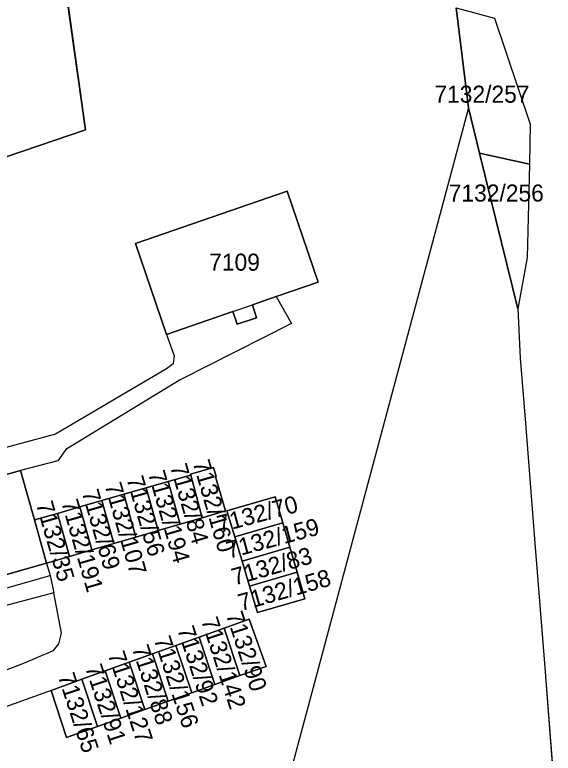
# Model space of a CAD drawing. Extents: x -266199 to -261993, y -1239047 to -1235108.
# Drawn here: x -263449.7 to -263386.5, y -1236349.9 to -1236263.2 of the extents above; entities that cross this region are included whole.
import ezdxf

# ---------------------------------------------------------------- set-up
doc = ezdxf.new("R2010")
doc.units = 0
for name, color, linetype in [('body_kn', 7, 'Continuous'), ('kladpar_druhypozemkov', 7, 'Continuous'), ('kladpar_hranice', 7, 'Continuous'), ('kladpar_parcelnecisla', 7, 'Continuous'), ('kladpar_plochy', 7, 'Continuous'), ('zappar_hrandruhpozemk', 7, 'Continuous'), ('zuob_linie', 7, 'Continuous'), ('zuob_plochy', 7, 'Continuous')]:
    doc.layers.add(name, color=color, linetype=linetype)

msp = doc.modelspace()

# ---------------------------------------------------------------- linework, layer by layer
at = {"layer": 'body_kn'}
for p, q in [((-263393.42, -1236263.62), (-263393.42, -1236263.62)), ((-263396.48, -1236274.15), (-263396.48, -1236274.15)), ((-263396.48, -1236274.15), (-263396.48, -1236274.15)), ((-263441.39, -1236276.72), (-263441.39, -1236276.72)), ((-263389.22, -1236276.07), (-263389.22, -1236276.07)), ((-263395.17, -1236279.46), (-263395.17, -1236279.46)), ((-263395.17, -1236279.46), (-263395.17, -1236279.46)), ((-263389.33, -1236280.76), (-263389.33, -1236280.76)), ((-263417.74, -1236283.91), (-263417.74, -1236283.91)), ((-263435.53, -1236290.07), (-263435.53, -1236290.07)), ((-263435.53, -1236290.07), (-263435.53, -1236290.07)), ((-263389.6, -1236291.71), (-263389.6, -1236291.71)), ((-263414.11, -1236294.6), (-263414.11, -1236294.6)), ((-263419.03, -1236296.29), (-263419.03, -1236296.29)), ((-263419.03, -1236296.29), (-263419.03, -1236296.29)), ((-263421.79, -1236297.25), (-263421.79, -1236297.25)), ((-263424.13, -1236298.05), (-263424.13, -1236298.05)), ((-263424.13, -1236298.05), (-263424.13, -1236298.05)), ((-263390.68, -1236297.73), (-263390.68, -1236297.73)), ((-263390.68, -1236297.73), (-263390.68, -1236297.73)), ((-263421.32, -1236298.78), (-263421.32, -1236298.78)), ((-263423.6, -1236299.54), (-263423.6, -1236299.54)), ((-263417.23, -1236299.45), (-263417.23, -1236299.45)), ((-263431.9, -1236300.73), (-263431.9, -1236300.73)), ((-263431.9, -1236300.73), (-263431.9, -1236300.73)), ((-263431, -1236303.23), (-263431, -1236303.23)), ((-263390.41, -1236303.51), (-263390.41, -1236303.51)), ((-263431.12, -1236304.17), (-263431.12, -1236304.17)), ((-263431.89, -1236304.78), (-263431.89, -1236304.78)), ((-263430.3, -1236306.06), (-263430.3, -1236306.06)), ((-263389.8, -1236311.14), (-263389.8, -1236311.14)), ((-263444.93, -1236312.42), (-263444.93, -1236312.42)), ((-263443.72, -1236314.24), (-263443.72, -1236314.24)), ((-263444.62, -1236315.54), (-263444.62, -1236315.54)), ((-263426.38, -1236316.34), (-263426.38, -1236316.34)), ((-263449.03, -1236316.7), (-263449.03, -1236316.7)), ((-263429.07, -1236317.13), (-263429.07, -1236317.13)), ((-263429.04, -1236317.23), (-263429.04, -1236317.23)), ((-263429.04, -1236317.23), (-263429.04, -1236317.23)), ((-263426.14, -1236317.44), (-263426.14, -1236317.44)), ((-263426.05, -1236317.41), (-263426.05, -1236317.41)), ((-263431.68, -1236317.99), (-263431.68, -1236317.99)), ((-263431.68, -1236317.99), (-263431.68, -1236317.99)), ((-263434.27, -1236318.73), (-263434.27, -1236318.73)), ((-263434.27, -1236318.73), (-263434.27, -1236318.73)), ((-263436.88, -1236319.48), (-263436.88, -1236319.48)), ((-263436.88, -1236319.48), (-263436.88, -1236319.48)), ((-263419.13, -1236319.77), (-263419.13, -1236319.77)), ((-263442.06, -1236320.97), (-263442.06, -1236320.97)), ((-263442.06, -1236320.97), (-263442.06, -1236320.97)), ((-263439.47, -1236320.23), (-263439.47, -1236320.23)), ((-263439.47, -1236320.23), (-263439.47, -1236320.23)), ((-263444.66, -1236321.72), (-263444.66, -1236321.72)), ((-263444.66, -1236321.72), (-263444.66, -1236321.72)), ((-263424.97, -1236321.44), (-263424.97, -1236321.44)), ((-263424.8, -1236321.42), (-263424.8, -1236321.42)), ((-263447.37, -1236322.5), (-263447.37, -1236322.5)), ((-263447.37, -1236322.5), (-263447.37, -1236322.5)), ((-263427.69, -1236322.23), (-263427.69, -1236322.23)), ((-263430.28, -1236322.99), (-263430.28, -1236322.99)), ((-263418.24, -1236322.84), (-263418.24, -1236322.84)), ((-263432.87, -1236323.74), (-263432.87, -1236323.74)), ((-263438.08, -1236325.25), (-263438.08, -1236325.25)), ((-263435.48, -1236324.5), (-263435.48, -1236324.5)), ((-263423.88, -1236324.48), (-263423.88, -1236324.48)), ((-263423.88, -1236324.48), (-263423.88, -1236324.48)), ((-263388.68, -1236325.22), (-263388.68, -1236325.22)), ((-263440.67, -1236326.01), (-263440.67, -1236326.01)), ((-263417.42, -1236325.69), (-263417.42, -1236325.69)), ((-263443.28, -1236326.77), (-263443.28, -1236326.77)), ((-263445.97, -1236327.55), (-263445.97, -1236327.55)), ((-263445.97, -1236327.55), (-263445.97, -1236327.55)), ((-263423.03, -1236327.33), (-263423.03, -1236327.33)), ((-263423.03, -1236327.33), (-263423.03, -1236327.33)), ((-263416.56, -1236328.63), (-263416.56, -1236328.63)), ((-263445.54, -1236329.03), (-263445.54, -1236329.03)), ((-263422.15, -1236330.26), (-263422.15, -1236330.26)), ((-263422.15, -1236330.26), (-263422.15, -1236330.26)), ((-263445.09, -1236331.03), (-263445.09, -1236331.03)), ((-263445.09, -1236331.03), (-263445.09, -1236331.03)), ((-263415.66, -1236331.75), (-263415.66, -1236331.75)), ((-263421.22, -1236333.37), (-263421.22, -1236333.37)), ((-263421.22, -1236333.37), (-263421.22, -1236333.37)), ((-263422.19, -1236334.15), (-263422.19, -1236334.15)), ((-263425.13, -1236335.2), (-263425.13, -1236335.2)), ((-263425.13, -1236335.2), (-263425.13, -1236335.2)), ((-263444.22, -1236335.78), (-263444.22, -1236335.78)), ((-263428.05, -1236336.25), (-263428.05, -1236336.25)), ((-263428.05, -1236336.25), (-263428.05, -1236336.25)), ((-263444.54, -1236337.04), (-263444.54, -1236337.04)), ((-263430.78, -1236337.23), (-263430.78, -1236337.23)), ((-263430.78, -1236337.23), (-263430.78, -1236337.23)), ((-263445.15, -1236337.8), (-263445.15, -1236337.8)), ((-263433.52, -1236338.22), (-263433.52, -1236338.22)), ((-263433.52, -1236338.22), (-263433.52, -1236338.22)), ((-263448.84, -1236339.37), (-263448.84, -1236339.37)), ((-263436.27, -1236339.2), (-263436.27, -1236339.2)), ((-263436.27, -1236339.2), (-263436.27, -1236339.2)), ((-263420.22, -1236339.67), (-263420.22, -1236339.67)), ((-263387.51, -1236339.82), (-263387.51, -1236339.82)), ((-263439.08, -1236340.21), (-263439.08, -1236340.21)), ((-263439.08, -1236340.21), (-263439.08, -1236340.21)), ((-263423.29, -1236340.76), (-263423.29, -1236340.76)), ((-263441.81, -1236341.19), (-263441.81, -1236341.19)), ((-263441.81, -1236341.19), (-263441.81, -1236341.19)), ((-263445.43, -1236342.49), (-263445.43, -1236342.49)), ((-263445.43, -1236342.49), (-263445.43, -1236342.49)), ((-263426.21, -1236341.81), (-263426.21, -1236341.81)), ((-263428.94, -1236342.78), (-263428.94, -1236342.78)), ((-263431.69, -1236343.76), (-263431.69, -1236343.76)), ((-263434.44, -1236344.74), (-263434.44, -1236344.74)), ((-263437.24, -1236345.74), (-263437.24, -1236345.74)), ((-263439.98, -1236346.72), (-263439.98, -1236346.72)), ((-263443.62, -1236348.02), (-263443.62, -1236348.02)), ((-263443.62, -1236348.02), (-263443.62, -1236348.02))]:
    msp.add_line(p, q, dxfattribs=at)
at = {"layer": 'kladpar_druhypozemkov'}
for p, q in [((-263394.4, -1236270.58), (-263394.4, -1236270.58)), ((-263391.69, -1236282.71), (-263391.69, -1236282.71)), ((-263423.91, -1236290.65), (-263423.91, -1236290.65)), ((-263426.18, -1236318.79), (-263426.18, -1236318.79)), ((-263428.89, -1236319.75), (-263428.89, -1236319.75)), ((-263431.36, -1236320.54), (-263431.36, -1236320.54)), ((-263434.08, -1236321.38), (-263434.08, -1236321.38)), ((-263421.6, -1236321.2), (-263421.6, -1236321.2)), ((-263439.2, -1236322.59), (-263439.2, -1236322.59)), ((-263436.61, -1236322.17), (-263436.61, -1236322.17)), ((-263441.92, -1236323.43), (-263441.92, -1236323.43)), ((-263444.51, -1236324.22), (-263444.51, -1236324.22)), ((-263420.87, -1236324.28), (-263420.87, -1236324.28)), ((-263420.03, -1236326.99), (-263420.03, -1236326.99)), ((-263419.36, -1236330.07), (-263419.36, -1236330.07)), ((-263421.72, -1236336.82), (-263421.72, -1236336.82)), ((-263424.73, -1236338.15), (-263424.73, -1236338.15)), ((-263427.75, -1236339), (-263427.75, -1236339)), ((-263430.34, -1236340.02), (-263430.34, -1236340.02)), ((-263433.23, -1236340.99), (-263433.23, -1236340.99)), ((-263435.89, -1236341.95), (-263435.89, -1236341.95)), ((-263438.66, -1236342.92), (-263438.66, -1236342.92)), ((-263441.73, -1236343.82), (-263441.73, -1236343.82))]:
    msp.add_line(p, q, dxfattribs=at)
at = {"layer": 'kladpar_hranice'}
msp.add_line((-263396.48, -1236274.15), (-263473.03, -1236559.71), dxfattribs=at)
for points in [[(-263443.64, -1236260.69), (-263441.39, -1236276.72), (-263454.42, -1236281.13), (-263456.32, -1236276.84), (-263462.86, -1236294.64), (-263472.22, -1236319.89), (-263473.61, -1236323.66), (-263482.16, -1236350.08), (-263483.85, -1236354.35), (-263493.13, -1236388.68), (-263493.88, -1236391.47), (-263497.9, -1236404.63), (-263499.74, -1236413.8), (-263500.72, -1236421.9), (-263501.51, -1236432.4), (-263501.66, -1236434.96), (-263502.07, -1236444.61)], [(-263497.9, -1236404.63), (-263493.88, -1236391.47), (-263493.13, -1236388.68), (-263483.85, -1236354.35), (-263482.16, -1236350.08), (-263473.61, -1236323.66), (-263472.22, -1236319.89), (-263462.86, -1236294.64), (-263456.32, -1236276.84), (-263454.42, -1236281.13), (-263441.39, -1236276.72), (-263443.64, -1236260.69)], [(-263395.17, -1236279.46), (-263396.48, -1236274.15), (-263397.93, -1236262.41), (-263393.42, -1236263.62), (-263389.22, -1236276.07), (-263389.33, -1236280.76), (-263395.17, -1236279.46)], [(-263397.93, -1236262.41), (-263396.48, -1236274.15)], [(-263396.48, -1236274.15), (-263395.17, -1236279.46), (-263390.68, -1236297.73), (-263390.41, -1236303.51), (-263389.8, -1236311.14), (-263388.68, -1236325.22), (-263387.51, -1236339.82), (-263386.53, -1236352.65), (-263388.58, -1236364.67), (-263400.47, -1236372.4), (-263403.32, -1236374.82), (-263409.18, -1236379.8), (-263417.03, -1236383.53), (-263441.01, -1236384.73), (-263442.2, -1236394.4)], [(-263390.68, -1236297.73), (-263395.17, -1236279.46), (-263389.33, -1236280.76), (-263389.6, -1236291.71), (-263390.68, -1236297.73)], [(-263435.53, -1236290.07), (-263417.74, -1236283.91), (-263414.11, -1236294.6), (-263419.03, -1236296.29), (-263421.79, -1236297.25), (-263421.32, -1236298.78), (-263423.6, -1236299.54), (-263424.13, -1236298.05), (-263431.9, -1236300.73), (-263435.53, -1236290.07)], [(-263417.74, -1236283.91), (-263435.53, -1236290.07), (-263431.9, -1236300.73), (-263424.13, -1236298.05), (-263423.6, -1236299.54), (-263421.32, -1236298.78), (-263421.79, -1236297.25), (-263419.03, -1236296.29), (-263414.11, -1236294.6), (-263417.74, -1236283.91)], [(-263453.87, -1236329.81), (-263445.97, -1236327.55), (-263443.28, -1236326.77), (-263440.67, -1236326.01), (-263438.08, -1236325.25), (-263435.48, -1236324.5), (-263432.87, -1236323.74), (-263430.28, -1236322.99), (-263427.69, -1236322.23), (-263424.97, -1236321.44), (-263426.14, -1236317.44), (-263426.05, -1236317.41), (-263426.38, -1236316.34), (-263429.07, -1236317.13)], [(-263429.04, -1236317.23), (-263429.07, -1236317.13), (-263426.38, -1236316.34), (-263426.05, -1236317.41), (-263426.14, -1236317.44), (-263424.97, -1236321.44), (-263427.69, -1236322.23), (-263429.04, -1236317.23)], [(-263464.01, -1236332.72), (-263467.13, -1236321.79), (-263449.03, -1236316.7), (-263447.37, -1236322.5), (-263445.97, -1236327.55), (-263453.87, -1236329.81), (-263453.46, -1236331.28), (-263455.63, -1236331.92), (-263456.18, -1236330.47), (-263464.01, -1236332.72)], [(-263429.07, -1236317.13), (-263429.04, -1236317.23), (-263431.68, -1236317.99), (-263434.27, -1236318.73), (-263436.88, -1236319.48), (-263439.47, -1236320.23), (-263442.06, -1236320.97), (-263444.66, -1236321.72), (-263447.37, -1236322.5), (-263449.03, -1236316.7), (-263467.13, -1236321.79)], [(-263431.68, -1236317.99), (-263429.04, -1236317.23), (-263427.69, -1236322.23), (-263430.28, -1236322.99), (-263431.68, -1236317.99)], [(-263434.27, -1236318.73), (-263431.68, -1236317.99), (-263430.28, -1236322.99), (-263432.87, -1236323.74), (-263434.27, -1236318.73)], [(-263436.88, -1236319.48), (-263434.27, -1236318.73), (-263432.87, -1236323.74), (-263435.48, -1236324.5), (-263436.88, -1236319.48)], [(-263439.47, -1236320.23), (-263436.88, -1236319.48), (-263435.48, -1236324.5), (-263438.08, -1236325.25), (-263439.47, -1236320.23)], [(-263423.88, -1236324.48), (-263424.8, -1236321.42), (-263419.13, -1236319.77), (-263418.24, -1236322.84), (-263423.88, -1236324.48)], [(-263422.15, -1236330.26), (-263421.22, -1236333.37), (-263415.66, -1236331.75), (-263416.56, -1236328.63), (-263417.42, -1236325.69), (-263418.24, -1236322.84), (-263419.13, -1236319.77), (-263424.8, -1236321.42), (-263423.88, -1236324.48), (-263423.03, -1236327.33), (-263422.15, -1236330.26)], [(-263444.66, -1236321.72), (-263442.06, -1236320.97), (-263440.67, -1236326.01), (-263443.28, -1236326.77), (-263444.66, -1236321.72)], [(-263442.06, -1236320.97), (-263439.47, -1236320.23), (-263438.08, -1236325.25), (-263440.67, -1236326.01), (-263442.06, -1236320.97)], [(-263447.37, -1236322.5), (-263444.66, -1236321.72), (-263443.28, -1236326.77), (-263445.97, -1236327.55), (-263447.37, -1236322.5)], [(-263423.03, -1236327.33), (-263423.88, -1236324.48), (-263418.24, -1236322.84), (-263417.42, -1236325.69), (-263423.03, -1236327.33)], [(-263422.15, -1236330.26), (-263423.03, -1236327.33), (-263417.42, -1236325.69), (-263416.56, -1236328.63), (-263422.15, -1236330.26)], [(-263421.22, -1236333.37), (-263422.15, -1236330.26), (-263416.56, -1236328.63), (-263415.66, -1236331.75), (-263421.22, -1236333.37)], [(-263422.19, -1236334.15), (-263425.13, -1236335.2), (-263428.05, -1236336.25), (-263430.78, -1236337.23), (-263433.52, -1236338.22), (-263436.27, -1236339.2), (-263439.08, -1236340.21), (-263441.81, -1236341.19), (-263445.43, -1236342.49), (-263443.62, -1236348.02), (-263439.98, -1236346.72), (-263437.24, -1236345.74), (-263434.44, -1236344.74), (-263431.69, -1236343.76), (-263428.94, -1236342.78), (-263426.21, -1236341.81), (-263423.29, -1236340.76), (-263420.22, -1236339.67), (-263422.19, -1236334.15)], [(-263425.13, -1236335.2), (-263422.19, -1236334.15), (-263420.22, -1236339.67), (-263423.29, -1236340.76), (-263425.13, -1236335.2)], [(-263428.05, -1236336.25), (-263425.13, -1236335.2), (-263423.29, -1236340.76), (-263426.21, -1236341.81), (-263428.05, -1236336.25)], [(-263430.78, -1236337.23), (-263428.05, -1236336.25), (-263426.21, -1236341.81), (-263428.94, -1236342.78), (-263430.78, -1236337.23)], [(-263433.52, -1236338.22), (-263430.78, -1236337.23), (-263428.94, -1236342.78), (-263431.69, -1236343.76), (-263433.52, -1236338.22)], [(-263436.27, -1236339.2), (-263433.52, -1236338.22), (-263431.69, -1236343.76), (-263434.44, -1236344.74), (-263436.27, -1236339.2)], [(-263439.08, -1236340.21), (-263436.27, -1236339.2), (-263434.44, -1236344.74), (-263437.24, -1236345.74), (-263439.08, -1236340.21)], [(-263441.81, -1236341.19), (-263439.08, -1236340.21), (-263437.24, -1236345.74), (-263439.98, -1236346.72), (-263441.81, -1236341.19)], [(-263443.62, -1236348.02), (-263445.43, -1236342.49), (-263441.81, -1236341.19), (-263439.98, -1236346.72), (-263443.62, -1236348.02)]]:
    msp.add_lwpolyline(points, dxfattribs=at)
at = {"layer": 'kladpar_plochy'}
for p, q in [((-263441.39, -1236276.72), (-263443.64, -1236260.69)), ((-263397.93, -1236262.41), (-263396.48, -1236274.15)), ((-263396.48, -1236274.15), (-263395.17, -1236279.46)), ((-263454.42, -1236281.13), (-263441.39, -1236276.72)), ((-263395.17, -1236279.46), (-263390.68, -1236297.73)), ((-263417.74, -1236283.91), (-263435.53, -1236290.07)), ((-263414.11, -1236294.6), (-263417.74, -1236283.91)), ((-263435.53, -1236290.07), (-263431.9, -1236300.73)), ((-263419.03, -1236296.29), (-263414.11, -1236294.6)), ((-263421.79, -1236297.25), (-263419.03, -1236296.29)), ((-263421.32, -1236298.78), (-263421.79, -1236297.25)), ((-263431.9, -1236300.73), (-263424.13, -1236298.05)), ((-263424.13, -1236298.05), (-263423.6, -1236299.54)), ((-263390.68, -1236297.73), (-263390.41, -1236303.51)), ((-263423.6, -1236299.54), (-263421.32, -1236298.78)), ((-263390.41, -1236303.51), (-263389.8, -1236311.14)), ((-263389.8, -1236311.14), (-263388.68, -1236325.22)), ((-263426.38, -1236316.34), (-263429.07, -1236317.13)), ((-263426.05, -1236317.41), (-263426.38, -1236316.34)), ((-263449.03, -1236316.7), (-263467.13, -1236321.79)), ((-263447.37, -1236322.5), (-263449.03, -1236316.7)), ((-263429.04, -1236317.23), (-263431.68, -1236317.99)), ((-263429.07, -1236317.13), (-263429.04, -1236317.23)), ((-263426.14, -1236317.44), (-263426.05, -1236317.41)), ((-263424.97, -1236321.44), (-263426.14, -1236317.44)), ((-263431.68, -1236317.99), (-263434.27, -1236318.73)), ((-263434.27, -1236318.73), (-263436.88, -1236319.48)), ((-263436.88, -1236319.48), (-263439.47, -1236320.23)), ((-263419.13, -1236319.77), (-263424.8, -1236321.42)), ((-263418.24, -1236322.84), (-263419.13, -1236319.77)), ((-263442.06, -1236320.97), (-263444.66, -1236321.72)), ((-263439.47, -1236320.23), (-263442.06, -1236320.97)), ((-263444.66, -1236321.72), (-263447.37, -1236322.5)), ((-263427.69, -1236322.23), (-263424.97, -1236321.44)), ((-263424.8, -1236321.42), (-263423.88, -1236324.48)), ((-263430.28, -1236322.99), (-263427.69, -1236322.23)), ((-263432.87, -1236323.74), (-263430.28, -1236322.99)), ((-263417.42, -1236325.69), (-263418.24, -1236322.84)), ((-263435.48, -1236324.5), (-263432.87, -1236323.74)), ((-263440.67, -1236326.01), (-263438.08, -1236325.25)), ((-263438.08, -1236325.25), (-263435.48, -1236324.5)), ((-263423.88, -1236324.48), (-263423.03, -1236327.33)), ((-263388.68, -1236325.22), (-263387.51, -1236339.82)), ((-263443.28, -1236326.77), (-263440.67, -1236326.01)), ((-263416.56, -1236328.63), (-263417.42, -1236325.69)), ((-263445.97, -1236327.55), (-263443.28, -1236326.77)), ((-263453.87, -1236329.81), (-263445.97, -1236327.55)), ((-263423.03, -1236327.33), (-263422.15, -1236330.26)), ((-263415.66, -1236331.75), (-263416.56, -1236328.63)), ((-263422.15, -1236330.26), (-263421.22, -1236333.37)), ((-263421.22, -1236333.37), (-263415.66, -1236331.75)), ((-263422.19, -1236334.15), (-263425.13, -1236335.2)), ((-263420.22, -1236339.67), (-263422.19, -1236334.15)), ((-263425.13, -1236335.2), (-263428.05, -1236336.25)), ((-263428.05, -1236336.25), (-263430.78, -1236337.23)), ((-263430.78, -1236337.23), (-263433.52, -1236338.22)), ((-263433.52, -1236338.22), (-263436.27, -1236339.2)), ((-263436.27, -1236339.2), (-263439.08, -1236340.21)), ((-263423.29, -1236340.76), (-263420.22, -1236339.67)), ((-263387.51, -1236339.82), (-263386.53, -1236352.65)), ((-263439.08, -1236340.21), (-263441.81, -1236341.19)), ((-263426.21, -1236341.81), (-263423.29, -1236340.76)), ((-263441.81, -1236341.19), (-263445.43, -1236342.49)), ((-263445.43, -1236342.49), (-263443.62, -1236348.02)), ((-263428.94, -1236342.78), (-263426.21, -1236341.81)), ((-263431.69, -1236343.76), (-263428.94, -1236342.78)), ((-263434.44, -1236344.74), (-263431.69, -1236343.76)), ((-263437.24, -1236345.74), (-263434.44, -1236344.74)), ((-263439.98, -1236346.72), (-263437.24, -1236345.74)), ((-263443.62, -1236348.02), (-263439.98, -1236346.72))]:
    msp.add_line(p, q, dxfattribs=at)
msp.add_lwpolyline([(-263443.64, -1236260.69), (-263441.39, -1236276.72), (-263454.42, -1236281.13), (-263456.32, -1236276.84), (-263462.86, -1236294.64), (-263472.22, -1236319.89), (-263473.61, -1236323.66), (-263482.16, -1236350.08), (-263483.85, -1236354.35), (-263493.13, -1236388.68), (-263493.88, -1236391.47), (-263497.9, -1236404.63), (-263499.74, -1236413.8), (-263500.72, -1236421.9), (-263501.51, -1236432.4), (-263501.66, -1236434.96), (-263502.07, -1236444.61), (-263500.5, -1236448.76), (-263501.28, -1236460.62), (-263502.42, -1236480.32)], dxfattribs=at)
for points in [[(-263395.17, -1236279.46), (-263396.48, -1236274.15), (-263397.93, -1236262.41), (-263393.42, -1236263.62), (-263389.22, -1236276.07), (-263389.33, -1236280.76)], [(-263390.68, -1236297.73), (-263395.17, -1236279.46), (-263389.33, -1236280.76), (-263389.6, -1236291.71)], [(-263435.53, -1236290.07), (-263417.74, -1236283.91), (-263414.11, -1236294.6), (-263419.03, -1236296.29), (-263421.79, -1236297.25), (-263421.32, -1236298.78), (-263423.6, -1236299.54), (-263424.13, -1236298.05), (-263431.9, -1236300.73)], [(-263429.04, -1236317.23), (-263429.07, -1236317.13), (-263426.38, -1236316.34), (-263426.05, -1236317.41), (-263426.14, -1236317.44), (-263424.97, -1236321.44), (-263427.69, -1236322.23)], [(-263464.01, -1236332.72), (-263467.13, -1236321.79), (-263449.03, -1236316.7), (-263447.37, -1236322.5), (-263445.97, -1236327.55), (-263453.87, -1236329.81), (-263453.46, -1236331.28), (-263455.63, -1236331.92), (-263456.18, -1236330.47)], [(-263431.68, -1236317.99), (-263429.04, -1236317.23), (-263427.69, -1236322.23), (-263430.28, -1236322.99)], [(-263434.27, -1236318.73), (-263431.68, -1236317.99), (-263430.28, -1236322.99), (-263432.87, -1236323.74)], [(-263436.88, -1236319.48), (-263434.27, -1236318.73), (-263432.87, -1236323.74), (-263435.48, -1236324.5)], [(-263439.47, -1236320.23), (-263436.88, -1236319.48), (-263435.48, -1236324.5), (-263438.08, -1236325.25)], [(-263423.88, -1236324.48), (-263424.8, -1236321.42), (-263419.13, -1236319.77), (-263418.24, -1236322.84)], [(-263444.66, -1236321.72), (-263442.06, -1236320.97), (-263440.67, -1236326.01), (-263443.28, -1236326.77)], [(-263442.06, -1236320.97), (-263439.47, -1236320.23), (-263438.08, -1236325.25), (-263440.67, -1236326.01)], [(-263447.37, -1236322.5), (-263444.66, -1236321.72), (-263443.28, -1236326.77), (-263445.97, -1236327.55)], [(-263423.03, -1236327.33), (-263423.88, -1236324.48), (-263418.24, -1236322.84), (-263417.42, -1236325.69)], [(-263422.15, -1236330.26), (-263423.03, -1236327.33), (-263417.42, -1236325.69), (-263416.56, -1236328.63)], [(-263421.22, -1236333.37), (-263422.15, -1236330.26), (-263416.56, -1236328.63), (-263415.66, -1236331.75)], [(-263425.13, -1236335.2), (-263422.19, -1236334.15), (-263420.22, -1236339.67), (-263423.29, -1236340.76)], [(-263428.05, -1236336.25), (-263425.13, -1236335.2), (-263423.29, -1236340.76), (-263426.21, -1236341.81)], [(-263430.78, -1236337.23), (-263428.05, -1236336.25), (-263426.21, -1236341.81), (-263428.94, -1236342.78)], [(-263433.52, -1236338.22), (-263430.78, -1236337.23), (-263428.94, -1236342.78), (-263431.69, -1236343.76)], [(-263436.27, -1236339.2), (-263433.52, -1236338.22), (-263431.69, -1236343.76), (-263434.44, -1236344.74)], [(-263439.08, -1236340.21), (-263436.27, -1236339.2), (-263434.44, -1236344.74), (-263437.24, -1236345.74)], [(-263441.81, -1236341.19), (-263439.08, -1236340.21), (-263437.24, -1236345.74), (-263439.98, -1236346.72)], [(-263443.62, -1236348.02), (-263445.43, -1236342.49), (-263441.81, -1236341.19), (-263439.98, -1236346.72)]]:
    msp.add_lwpolyline(points, close=True, dxfattribs=at)
at = {"layer": 'zappar_hrandruhpozemk'}
for p, q in [((-263424.13, -1236298.05), (-263421.79, -1236297.25)), ((-263430.3, -1236306.06), (-263443.72, -1236314.24)), ((-263444.93, -1236312.42), (-263472.22, -1236319.89)), ((-263453.46, -1236331.28), (-263445.54, -1236329.03)), ((-263444.22, -1236335.78), (-263445.09, -1236331.03)), ((-263445.43, -1236342.49), (-263466.28, -1236350.1))]:
    msp.add_line(p, q, dxfattribs=at)
for points in [[(-263419.03, -1236296.29), (-263417.23, -1236299.45), (-263430.3, -1236306.06)], [(-263431.9, -1236300.73), (-263431, -1236303.23), (-263431.12, -1236304.17), (-263431.89, -1236304.78), (-263444.93, -1236312.42)], [(-263443.72, -1236314.24), (-263444.62, -1236315.54), (-263449.03, -1236316.7)], [(-263445.97, -1236327.55), (-263445.54, -1236329.03), (-263445.09, -1236331.03)], [(-263445.09, -1236331.03), (-263453.39, -1236333.25), (-263454.46, -1236333.74), (-263455.02, -1236334.56)], [(-263460.49, -1236342.63), (-263460.41, -1236343.77), (-263448.84, -1236339.37), (-263445.15, -1236337.8), (-263444.54, -1236337.04), (-263444.22, -1236335.78)]]:
    msp.add_lwpolyline(points, dxfattribs=at)
at = {"layer": 'zuob_linie'}
msp.add_lwpolyline([(-263397.93, -1236262.41), (-263393.42, -1236263.62), (-263389.22, -1236276.07), (-263389.33, -1236280.76), (-263389.6, -1236291.71), (-263390.68, -1236297.73), (-263390.41, -1236303.51), (-263389.8, -1236311.14), (-263388.68, -1236325.22), (-263387.51, -1236339.82), (-263386.53, -1236352.65), (-263388.58, -1236364.67), (-263400.47, -1236372.4), (-263403.32, -1236374.82), (-263409.18, -1236379.8), (-263417.03, -1236383.53), (-263441.01, -1236384.73), (-263442.2, -1236394.4)], dxfattribs=at)
at = {"layer": 'zuob_plochy'}
msp.add_lwpolyline([(-263397.93, -1236262.41), (-263393.42, -1236263.62), (-263389.22, -1236276.07), (-263389.33, -1236280.76), (-263389.6, -1236291.71), (-263390.68, -1236297.73), (-263390.41, -1236303.51), (-263389.8, -1236311.14), (-263388.68, -1236325.22), (-263387.51, -1236339.82), (-263386.53, -1236352.65), (-263388.58, -1236364.67), (-263400.47, -1236372.4), (-263403.32, -1236374.82), (-263409.18, -1236379.8), (-263417.03, -1236383.53), (-263441.01, -1236384.73), (-263442.2, -1236394.4)], dxfattribs=at)

# ---------------------------------------------------------------- texts
at = {"layer": 'kladpar_parcelnecisla'}
for s, p in [('7132/257', (-263400.469, -1236273.54)), ('7132/256', (-263398.786, -1236285.14)), ('7109', (-263426.885, -1236293.25))]:
    msp.add_text(s, height=2, dxfattribs=at).set_placement(p)
for s, rotation, p in [('7132/160', 286, (-263428.827, -1236315.745)), ('7132/194', 286, (-263434.078, -1236317.015)), ('7132/84', 286, (-263431.487, -1236316.211)), ('7132/56', 286, (-263436.603, -1236317.648)), ('7132/107', 286, (-263439.174, -1236318.421)), ('7132/69', 286, (-263441.848, -1236319.231)), ('7132/191', 286, (-263444.256, -1236320.409)), ('7132/70', 15, (-263425.645, -1236324.018)), ('7132/35', 286, (-263447.221, -1236320.61)), ('7132/159', 15, (-263424.572, -1236327.06)), ('7132/83', 16, (-263423.927, -1236330.205)), ('7132/158', 16, (-263423.16, -1236333.22)), ('7132/142', 288, (-263427.858, -1236334.266)), ('7132/90', 288, (-263424.947, -1236333.6)), ('7132/92', 288, (-263430.654, -1236335.307)), ('7132/156', 288, (-263433.399, -1236336.485)), ('7132/88', 288, (-263435.975, -1236337.527)), ('7132/127', 288, (-263438.794, -1236338.25)), ('7132/91', 288, (-263441.451, -1236339.789)), ('7132/65', 288, (-263444.665, -1236340.807))]:
    msp.add_text(s, height=2, rotation=rotation, dxfattribs=at).set_placement(p)

doc.saveas('drawing.dxf')
